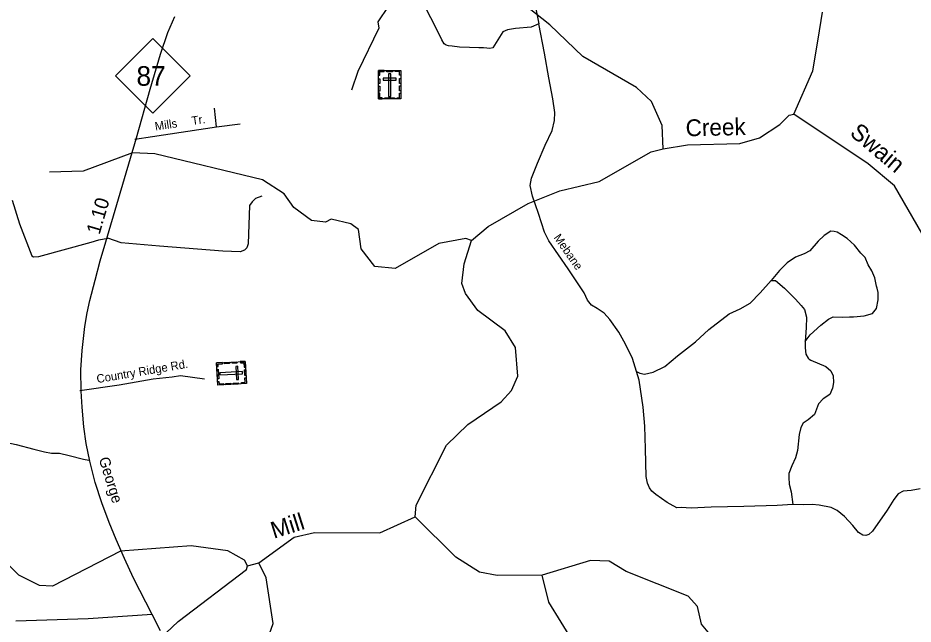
# Model space of a CAD drawing. Extents: x 2104537 to 2336408, y 34176 to 229611.
# Drawn here: x 2272785 to 2280765, y 118983 to 124388 of the extents above; entities that cross this region are included whole.
import ezdxf

# ---------------------------------------------------------------- set-up
doc = ezdxf.new("R2010")
doc.units = 0
for name, color, linetype in [('Exist Cultural Cemetery CELL', 7, 'Continuous'), ('Exist Hydrographic Creek Single Shore', 7, 'Continuous'), ('Exist Hydrographic Misc Water Feature', 7, 'Continuous'), ('Exist Road Non-System Type 51', 7, 'Continuous'), ('Exist Road Non-System Type 51 Label', 7, 'Continuous'), ('Exist Road Primary NC Attributed', 7, 'Continuous'), ('Exist Road Primary NC Label', 7, 'Continuous'), ('Exist Road Primary NC Mileage Hundredths English Label', 7, 'Continuous'), ('Exist Road Primary NC Shield CELL', 7, 'Continuous'), ('Exist Road Primary NC Shield Number Label', 7, 'Continuous'), ('Exist Road Secondary Type 51 Attributed', 7, 'Continuous'), ('Old_Level_32', 7, 'Continuous')]:
    doc.layers.add(name, color=color, linetype=linetype)

msp = doc.modelspace()

# ---------------------------------------------------------------- linework, layer by layer
at = {"layer": 'Exist Cultural Cemetery CELL'}
for points in [[(2275999.5, 123919.5), (2276198.6, 123919.5), (2276198.6, 123664.9), (2275999.5, 123664.9)], [(2275999.5, 123876.2), (2276010.9, 123876.2), (2276010.9, 123908.4), (2276051.4, 123908.4), (2276051.4, 123919.5), (2275999.5, 123919.5)], [(2275999.5, 123802.1), (2275999.5, 123845.4), (2276010.9, 123845.4), (2276010.9, 123802.1)], [(2276040.3, 123851.5), (2276040.3, 123832.8), (2276158.1, 123832.8), (2276158.1, 123851.5)], [(2276073.6, 123919.5), (2276125.4, 123919.5), (2276125.4, 123908.1), (2276073.6, 123908.1)], [(2276108.5, 123890.2), (2276089.9, 123890.2), (2276089.9, 123687.4), (2276108.5, 123687.4)], [(2276198.7, 123876.2), (2276187.3, 123876.2), (2276187.3, 123908.4), (2276146.8, 123908.4), (2276146.8, 123919.5), (2276198.7, 123919.5)], [(2276187.3, 123803.1), (2276187.3, 123846.4), (2276198.6, 123846.4), (2276198.6, 123803.1)], [(2275999.5, 123734.8), (2275999.5, 123778.2), (2276010.9, 123778.2), (2276010.9, 123734.8)], [(2276187.2, 123737.2), (2276187.2, 123780.5), (2276198.6, 123780.5), (2276198.6, 123737.2)], [(2276032.6, 123665), (2276032.6, 123676.4), (2276010.6, 123676.4), (2276010.6, 123716.9), (2275999.5, 123716.9), (2275999.5, 123665)], [(2276165.5, 123664.9), (2276165.5, 123676.4), (2276187.5, 123676.4), (2276187.5, 123716.8), (2276198.6, 123716.8), (2276198.6, 123664.9)], [(2276057, 123676.4), (2276141.8, 123676.4), (2276141.8, 123665), (2276057, 123665)], [(2274811, 121325.6), (2274822, 121126.9), (2274567.8, 121112.7), (2274556.8, 121311.5)], [(2274558.6, 121278.5), (2274570.1, 121279.1), (2274568.9, 121301.1), (2274609.2, 121303.3), (2274608.6, 121314.5), (2274556.8, 121311.6)], [(2274626.6, 121315.4), (2274669.8, 121317.8), (2274670.5, 121306.5), (2274627.2, 121304.1)], [(2274693.7, 121319.2), (2274736.9, 121321.6), (2274737.6, 121310.2), (2274694.3, 121307.8)], [(2274767.7, 121323.2), (2274768.4, 121311.9), (2274800.5, 121313.7), (2274802.8, 121273.2), (2274813.9, 121273.8), (2274811, 121325.6)], [(2274571.4, 121254.8), (2274576.1, 121170.1), (2274564.7, 121169.4), (2274560, 121254.2)], [(2274787.8, 121215.2), (2274786.7, 121233.8), (2274584.3, 121222.6), (2274585.3, 121203.9)], [(2274745.3, 121281.1), (2274726.7, 121280.1), (2274733.2, 121162.5), (2274751.8, 121163.6)], [(2274815.1, 121251.7), (2274818, 121199.9), (2274806.6, 121199.3), (2274803.7, 121251.1)], [(2274566, 121145.8), (2274577.4, 121146.5), (2274578.6, 121124.5), (2274619, 121126.7), (2274619.6, 121115.6), (2274567.8, 121112.7)], [(2274639.3, 121128.1), (2274682.6, 121130.5), (2274683.2, 121119.1), (2274639.9, 121116.7)], [(2274705.1, 121131.7), (2274748.4, 121134.1), (2274749, 121122.8), (2274705.8, 121120.4)], [(2274778.7, 121124.4), (2274778.1, 121135.7), (2274810.3, 121137.5), (2274808, 121178), (2274819.1, 121178.6), (2274822, 121126.8)]]:
    msp.add_lwpolyline(points, close=True, dxfattribs=at)
at = {"layer": 'Exist Hydrographic Creek Single Shore'}
msp.add_line((2274832.4, 119503.6), (2274931.5, 119527.9), dxfattribs=at)
for points in [[(2279700.6, 123529.5), (2279872.4, 123916.5), (2279919.6, 124197.7), (2279958.5, 124439.7)], [(2278537.5, 123220.6), (2278753.4, 123255.8), (2279220.5, 123266.5), (2279394.4, 123318.9), (2279576.5, 123436.8), (2279659.6, 123520.5), (2279700.6, 123529.5)], [(2282971.6, 121219.5), (2282838.5, 121218.8), (2282356.6, 121073.9), (2281980.5, 121143.5), (2281495.6, 121372.6), (2281016.6, 121877.1), (2280956.5, 122052.1), (2280946.5, 122150.8), (2280843.5, 122467.7), (2280598.5, 122889), (2280363.5, 123087), (2279700.6, 123529.5)], [(2276829.4, 122404), (2276977.5, 122529.1), (2277334.5, 122732.2), (2277616.4, 122844.8), (2277965.4, 122929.9), (2278429.5, 123193.2), (2278537.5, 123220.6)], [(2276327.5, 119940.5), (2276334.4, 120042.1), (2276604.5, 120578.1), (2276794.6, 120761.4), (2277092.5, 120965.6), (2277183.6, 121065.5), (2277240.6, 121192.3), (2277221.5, 121448.5), (2277128.4, 121598), (2276885.4, 121779.8), (2276775.5, 121929.5), (2276741.5, 122018.7), (2276764.4, 122195.4), (2276829.4, 122404)], [(2274931.5, 119527.9), (2275246.4, 119758), (2275429.5, 119800.4), (2276012.5, 119795.7), (2276327.5, 119940.5)], [(2273402.4, 118238.8), (2274212.6, 119007.2), (2274824.4, 119471), (2274832.4, 119503.6)]]:
    msp.add_lwpolyline(points, dxfattribs=at)
at = {"layer": 'Exist Hydrographic Misc Water Feature'}
for points in [[(2278537.5, 123220.6), (2278527.5, 123427.5), (2278433.6, 123642.5), (2278299.5, 123766.5), (2277821.5, 124044.6), (2277527.4, 124325.9), (2277326.5, 124484), (2276858.3, 124637.3), (2276167.5, 124539.1), (2276085.5, 124488.2), (2275994.5, 124352.2), (2276003.5, 124296.3), (2275815.5, 123909.6), (2275758.4, 123743.4)], [(2276829.4, 122404), (2276779.4, 122421.4), (2276537.4, 122376.9), (2276148.5, 122154.8), (2275965.6, 122171.5), (2275846.4, 122327.9), (2275820.4, 122502.3), (2275753.5, 122552.8), (2275577.4, 122592.2), (2275528.4, 122567), (2275403.5, 122582.5), (2275243.4, 122697.1), (2275159.5, 122820.1), (2274966.5, 122945.2), (2274006.5, 123176.9), (2273806.4, 123184.1), (2273366.5, 123022), (2273066.3, 123011.4)], [(2274832.4, 119503.6), (2274806.4, 119553.3), (2274656.5, 119634.9), (2274330.5, 119680.6), (2273698.5, 119633.7), (2273092.4, 119320.7), (2272976.5, 119326.2), (2272792.4, 119418.3), (2272413.4, 119789.7), (2271792.3, 120264.2), (2271508.3, 120381.2), (2271075.5, 120333.8), (2270783.5, 120349.3), (2270500.5, 120410.6), (2270148.4, 120624), (2269821.4, 120846.8), (2268993.4, 121190.8)], [(2277457.5, 119420.1), (2277057.5, 119414.7), (2276898.5, 119447.3), (2276689.4, 119579.3), (2276327.5, 119940.5)], [(2280274.5, 117420.7), (2280198.4, 118429.1), (2280131.6, 118469.8), (2279847.6, 118534.3), (2279620.6, 118732.2), (2279411.5, 118811.7), (2279086.4, 118844.2), (2278953.6, 118892.7), (2278877.5, 118982.7), (2278842.4, 119140.8), (2278758.6, 119231), (2278206.6, 119451.6), (2278055.4, 119543.1), (2277889.6, 119549.6), (2277457.5, 119420.1)], [(2276756.4, 117688.6), (2276451.5, 117392.7), (2276219.4, 117259.5), (2275994.5, 117224.4), (2275769.5, 117287.8), (2275534.5, 117443.2), (2274896.4, 117954.1), (2274727.4, 118242.8), (2274750.4, 118409.6), (2274980.5, 118762.7), (2275061.5, 118987.5), (2274999.6, 119395.4), (2274931.5, 119527.9)], [(2279838.6, 114227.6), (2279585.5, 114491.6), (2279366.5, 114787.8), (2279247.6, 115003.3), (2278951.5, 115468.3), (2278875.4, 115633.7), (2278685.6, 116365.6), (2278517.6, 116539.4), (2278398.5, 116777.8), (2278351.5, 117336.4), (2278274.4, 117534.7), (2277996.6, 117858.2), (2277864.5, 118556.2), (2277737.4, 118821.1), (2277517.6, 119179.5), (2277457.5, 119420.1)]]:
    msp.add_lwpolyline(points, dxfattribs=at)
at = {"layer": 'Exist Road Non-System Type 51'}
for p, q in [((2277357.6, 124700.8), (2277427.3, 124335.7)), ((2274555.1, 123415.3), (2274537.4, 123583.2)), ((2274555.1, 123415.3), (2274766.9, 123443.7))]:
    msp.add_line(p, q, dxfattribs=at)
for points in [[(2277427.3, 124335.7), (2277359.9, 124306.2), (2277221, 124293.7), (2277148.4, 124282.7), (2277109, 124263.3), (2277049.5, 124169.2), (2277017.7, 124122.2), (2276991.4, 124113.9), (2276965.8, 124116.6), (2276935.4, 124119.4), (2276894, 124122.2), (2276811, 124123.6), (2276720.4, 124127.7), (2276655.5, 124135.4), (2276623.5, 124138.9), (2276601.6, 124144.9), (2276585.4, 124156.7), (2276564.8, 124192.6), (2276515.8, 124289.9), (2276416.9, 124487.4)], [(2278299.3, 121234.8), (2278262.2, 121350.7), (2278202.6, 121478.1), (2278141.4, 121585.2), (2278060.3, 121698.3), (2278009.6, 121755.7), (2277949, 121797.2), (2277898.7, 121826.8), (2277862.2, 121870.1), (2277833.6, 121935.9), (2277691.1, 122150.6), (2277516.5, 122400.6), (2277479.7, 122478.4), (2277425.8, 122643.8), (2277372, 122797), (2277352.9, 122894.8), (2277362.3, 122958.9), (2277417.1, 123093.7), (2277485.4, 123252.1), (2277548, 123385), (2277567.1, 123473.2), (2277572.1, 123545.3), (2277554.7, 123665), (2277516.7, 123854.7), (2277478.3, 124074.2), (2277427.3, 124335.7)], [(2273826.2, 123307.6), (2273984, 123329.2), (2274555.1, 123415.3)], [(2272734.2, 122763.2), (2272800, 122551.7), (2272908.6, 122266.5), (2272924.5, 122257), (2272972.8, 122261), (2273439.4, 122387.5), (2273505.4, 122408.2), (2273585.7, 122423)], [(2274959.8, 122799.6), (2274902, 122777.1), (2274872.5, 122746.5), (2274850.6, 122716.5), (2274836.5, 122374.3), (2274825, 122338.1), (2274804.9, 122315.9), (2274767.2, 122301.5), (2274611.2, 122307.8), (2274048.5, 122352.1), (2273706, 122382.3), (2273585.7, 122423)], [(2280443.9, 121977.4), (2280439.2, 121995.5), (2280424.5, 122069.6), (2280395.9, 122131.2), (2280365.1, 122186.9), (2280336.5, 122250.7), (2280300.2, 122290.1), (2280241.2, 122361.5), (2280176.8, 122420.8), (2280126.3, 122454.5), (2280088, 122475.9), (2280061.9, 122483.7), (2280032.1, 122485.2), (2279972.3, 122448.7), (2279918.8, 122395.9), (2279843.7, 122309.4), (2279794, 122284.8), (2279716.3, 122255.8), (2279640.9, 122203.1), (2279573.6, 122136.5), (2279498.4, 122045.5)], [(2278299.3, 121234.8), (2278329.5, 121219.5), (2278371.3, 121211.8), (2278447.1, 121230.3), (2278550.8, 121279.8), (2278663.8, 121374.7), (2278824.3, 121498.6), (2278945.2, 121609.8), (2279125.7, 121749.6), (2279223.3, 121794.6), (2279312.8, 121845.7), (2279401.8, 121934.9), (2279498.4, 122045.5)], [(2279498.4, 122045.5), (2279538.4, 122046), (2279617.2, 121978.9), (2279716.3, 121879.9), (2279767.1, 121824.5), (2279795.5, 121786.9), (2279814.2, 121718.9), (2279811.1, 121623.2), (2279802.5, 121501)], [(2280198.7, 121721.2), (2280234.1, 121721.7), (2280328.1, 121730.3), (2280402, 121751.2), (2280439.3, 121797.7), (2280452.6, 121873.9), (2280453.8, 121939.8), (2280443.9, 121977.4)], [(2279802.5, 121501), (2279847.9, 121561.5), (2279941.1, 121648.3), (2280010.4, 121701.4), (2280052.8, 121723.5), (2280136, 121720.3), (2280198.7, 121721.2)], [(2279802.5, 121501), (2279803, 121444.9), (2279809.8, 121389), (2279828.2, 121355.2), (2279839.5, 121346)], [(2279839.5, 121346), (2279852.4, 121335.4), (2279986.8, 121279), (2280031.3, 121239.5), (2280051.8, 121195.4), (2280056.5, 121135.6), (2280047, 121085.3), (2280021.7, 121029.4), (2279964.2, 120990.8), (2279922.3, 120946.3), (2279885.7, 120851.9), (2279828.1, 120805.1), (2279784.5, 120774.8), (2279762.8, 120736.5), (2279749.5, 120674.5), (2279735.2, 120532.1), (2279715.9, 120463.9), (2279682.4, 120393.7), (2279657.4, 120325.6), (2279655.7, 120289.2), (2279660.2, 120231.4), (2279678.9, 120161.8), (2279694.1, 120050)], [(2278600.1, 120051.1), (2278571.9, 120065.8), (2278521.5, 120103.5), (2278471, 120136.9), (2278436.8, 120168.4), (2278416.4, 120196.4), (2278396.2, 120238.1), (2278385.2, 120300), (2278380.8, 120546.1), (2278372.6, 120748), (2278358.7, 120915.5), (2278324, 121157.3), (2278299.3, 121234.8)], [(2274447.5, 121168.1), (2274235.1, 121196.2), (2274161.4, 121185.1), (2273989.5, 121165.5), (2273688.1, 121114.2), (2273336.4, 121062.3)], [(2272428.3, 120658.1), (2272659, 120606.6), (2272771, 120584.1), (2272927.7, 120543.8), (2273021.8, 120519.2), (2273084.5, 120505.7), (2273156.1, 120505.7), (2273241.2, 120485.6), (2273371.1, 120452), (2273416.8, 120443.2)], [(2280828.7, 120187.9), (2280747.1, 120175), (2280677.1, 120168.2), (2280633.1, 120145.7), (2280591.7, 120093.4), (2280532.8, 119998.7), (2280402.9, 119811.3), (2280369.2, 119783.1), (2280343.1, 119771.5), (2280315.3, 119774.3), (2280277.1, 119800), (2280226.1, 119861.3), (2280153.5, 119940.8), (2280089, 119996.2), (2280034.7, 120021.5), (2279928.5, 120042.2), (2279866.3, 120049.7), (2279784.2, 120046.6), (2279694.1, 120050)], [(2279694.1, 120050), (2279552.2, 120040.3), (2279256.2, 120031.3), (2278964.5, 120026.1), (2278786.5, 120016.4), (2278696.4, 120021.4), (2278658.3, 120020.8), (2278600.1, 120051.1)]]:
    msp.add_lwpolyline(points, dxfattribs=at)
at = {"layer": 'Exist Road Primary NC Attributed'}
for points in [[(2273981.8, 119068.6), (2273816.5, 119393.6), (2273734.6, 119568.7), (2273660.8, 119735.8), (2273599.1, 119889.2), (2273534.2, 120065.4), (2273472.7, 120244.7), (2273425.6, 120436.7), (2273394.9, 120591.7), (2273373.1, 120740.2), (2273356.8, 120917.6), (2273347.8, 121060.7), (2273346, 121250.8), (2273356.8, 121422.9), (2273365.9, 121502.7), (2273380.4, 121636.7), (2273403.9, 121758.1), (2273425.6, 121866.7), (2273472.7, 122049.6), (2273519.8, 122221.7), (2273570.4, 122390.1), (2273682.7, 122774), (2273842, 123319.1), (2273965, 123752.6), (2274057.4, 124064.1), (2274121.7, 124258.4), (2274184.5, 124399.3)], [(2274057.7, 118922.8), (2273981.8, 119068.6)]]:
    msp.add_lwpolyline(points, dxfattribs=at)
at = {"layer": 'Exist Road Primary NC Shield CELL'}
msp.add_lwpolyline([(2273655, 123872.2), (2273988, 124205.2), (2274321, 123872.2), (2273988, 123539.2)], close=True, dxfattribs=at)
at = {"layer": 'Exist Road Secondary Type 51 Attributed'}
msp.add_lwpolyline([(2273981.8, 119068.6), (2273410.2, 119029.6), (2272768.3, 119007.8)], dxfattribs=at)

# ---------------------------------------------------------------- texts
at = {"layer": 'Exist Road Non-System Type 51 Label'}
for s, rotation, p in [('Mills ', 8.56987, (2274011.3, 123383.1)), ('Tr.', 8.56987, (2274339.5, 123432.5)), ('Mebane', 304.92551, (2277557.1, 122428.6)), ('Country Ridge Rd.', 9.64919, (2273493.1, 121131))]:
    msp.add_text(s, height=75, rotation=rotation, dxfattribs=at).set_placement(p)
at = {"layer": 'Exist Road Primary NC Label'}
msp.add_text('George', height=95, rotation=287.30435, dxfattribs=at).set_placement((2273504.9, 120456.3))
at = {"layer": 'Exist Road Primary NC Mileage Hundredths English Label'}
msp.add_text('1.10', height=125, rotation=73.70529, dxfattribs=at).set_placement((2273512.8, 122449.7))
at = {"layer": 'Exist Road Primary NC Shield Number Label'}
msp.add_text('87', height=175, dxfattribs=at).set_placement((2273842.2, 123782.5))
at = {"layer": 'Old_Level_32'}
for s, rotation, p in [('Creek', 1.31239, (2278738.9, 123331.6)), ('Swain', 319.87326, (2280191.9, 123348.1)), ('Mill', 17.58102, (2275066.4, 119742.8))]:
    msp.add_text(s, height=150, rotation=rotation, dxfattribs=at).set_placement(p)

doc.saveas('drawing.dxf')
